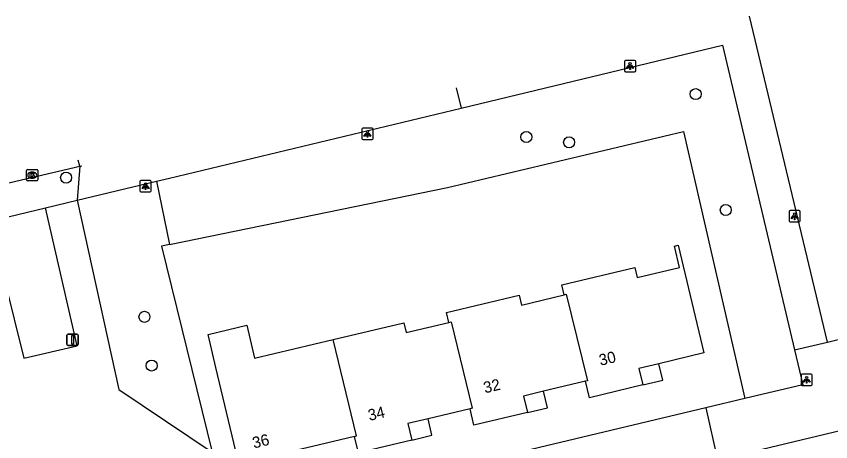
# Model space of a CAD drawing. Extents: x 162026 to 163499, y 387297 to 388169.
# Drawn here: x 163063 to 163135, y 388081.3 to 388118.9 of the extents above; entities that cross this region are included whole.
import ezdxf

# ---------------------------------------------------------------- set-up
doc = ezdxf.new("R2010")
doc.units = 0
for name, color, linetype in [('IMGEO_Boom', 7, 'Continuous'), ('IMGEO_Groenvoorziening', 7, 'Continuous'), ('IMGEO_Kolk', 7, 'Continuous'), ('IMGEO_Lichtpunt', 7, 'Continuous'), ('IMGEO_Pand', 7, 'Continuous'), ('IMGEO_Pand_nummerreeks', 7, 'Continuous'), ('IMGEO_Pand_overbouw', 7, 'Continuous'), ('IMGEO_Rijbaan_lokaal_open', 7, 'Continuous'), ('IMGEO_Verkeersbordpaal', 7, 'Continuous'), ('IMGEO_Voetpad_open', 7, 'Continuous')]:
    doc.layers.add(name, color=color, linetype=linetype)

msp = doc.modelspace()

# ---------------------------------------------------------------- linework, layer by layer
at = {"layer": 'IMGEO_Boom'}
for centre in [(163123.065, 388112.057), (163108.084, 388108.26), (163111.867, 388107.795), (163067.367, 388104.671), (163125.728, 388101.812), (163074.297, 388092.355), (163074.932, 388088.042)]:
    msp.add_circle(centre, 0.489, dxfattribs=at)
at = {"layer": 'IMGEO_Groenvoorziening'}
for points in [[(163076.506, 388098.756), (163101.109, 388103.791), (163121.979, 388108.743), (163127.426, 388085.118)], [(163075.357, 388104.35), (163076.506, 388098.756)], [(163076.506, 388098.756), (163075.809, 388098.613), (163080.276, 388080.394)]]:
    msp.add_lwpolyline(points, dxfattribs=at)
at = {"layer": 'IMGEO_Kolk'}
for p, q in [((163063.868, 388104.462), (163063.868, 388105.314)), ((163063.943, 388105.388), (163064.795, 388105.388)), ((163064.869, 388105.314), (163064.869, 388104.462)), ((163064.379, 388104.608), (163064.354, 388104.608)), ((163064.356, 388105.168), (163064.381, 388105.168)), ((163064.795, 388104.388), (163063.943, 388104.388))]:
    msp.add_line(p, q, dxfattribs=at)
for points in [[(163063.868, 388104.462), (163063.868, 388105.314)], [(163063.943, 388105.388), (163064.795, 388105.388)], [(163064.869, 388105.314), (163064.869, 388104.462)], [(163064.189, 388105.088), (163064.312, 388105.088), (163064.312, 388104.937), (163064.442, 388105.088), (163064.606, 388105.088), (163064.46, 388104.937), (163064.613, 388104.688), (163064.461, 388104.688), (163064.376, 388104.852), (163064.312, 388104.785), (163064.312, 388104.688), (163064.189, 388104.688), (163064.189, 388105.088)], [(163064.795, 388104.388), (163063.943, 388104.388)]]:
    msp.add_lwpolyline(points, dxfattribs=at)
for centre, start, end in [((163063.945, 388105.312), 91.55205, 178.44795), ((163063.945, 388105.312), 91.55205, 178.44795), ((163064.793, 388105.312), 1.55205, 88.44795), ((163064.793, 388105.312), 1.55205, 88.44795), ((163063.945, 388104.464), 181.55205, 268.44795), ((163063.945, 388104.464), 181.55205, 268.44795), ((163064.793, 388104.464), 271.55205, 358.44795), ((163064.793, 388104.464), 271.55205, 358.44795)]:
    msp.add_arc(centre, 0.0765, start, end, dxfattribs=at)
for centre, major_axis, ratio, start_param, end_param in [((163064.355, 388104.888), (-0.387, 0.002), 0.722429, 4.712389, 7.853982), ((163064.38, 388104.888), (-0.39, 0.002), 0.717154, 1.570796, 4.712389)]:
    msp.add_ellipse(centre, major_axis=major_axis, ratio=ratio, start_param=start_param, end_param=end_param, dxfattribs=at)
at = {"layer": 'IMGEO_Lichtpunt'}
for p, q in [((163116.764, 388114.946), (163116.764, 388114.139)), ((163116.764, 388114.946), (163116.764, 388114.139)), ((163117.666, 388115.041), (163116.858, 388115.041)), ((163117.666, 388115.041), (163116.858, 388115.041)), ((163117.76, 388114.139), (163117.76, 388114.946)), ((163117.76, 388114.139), (163117.76, 388114.946)), ((163116.858, 388114.045), (163117.666, 388114.045)), ((163116.858, 388114.045), (163117.666, 388114.045)), ((163093.528, 388108.946), (163093.528, 388108.139)), ((163093.528, 388108.946), (163093.528, 388108.139)), ((163094.43, 388109.041), (163093.622, 388109.041)), ((163094.43, 388109.041), (163093.622, 388109.041)), ((163094.524, 388108.139), (163094.524, 388108.946)), ((163094.524, 388108.139), (163094.524, 388108.946)), ((163093.622, 388108.045), (163094.43, 388108.045)), ((163093.622, 388108.045), (163094.43, 388108.045)), ((163073.894, 388104.317), (163073.894, 388103.51)), ((163073.894, 388104.317), (163073.894, 388103.51)), ((163074.796, 388104.412), (163073.988, 388104.412)), ((163074.796, 388104.412), (163073.988, 388104.412)), ((163074.89, 388103.51), (163074.89, 388104.317)), ((163074.89, 388103.51), (163074.89, 388104.317)), ((163073.988, 388103.416), (163074.796, 388103.416)), ((163073.988, 388103.416), (163074.796, 388103.416)), ((163131.324, 388101.654), (163131.324, 388100.847)), ((163131.324, 388101.654), (163131.324, 388100.847)), ((163132.226, 388101.749), (163131.418, 388101.749)), ((163132.226, 388101.749), (163131.418, 388101.749)), ((163132.32, 388100.847), (163132.32, 388101.654)), ((163132.32, 388100.847), (163132.32, 388101.654)), ((163131.418, 388100.753), (163132.226, 388100.753)), ((163131.418, 388100.753), (163132.226, 388100.753)), ((163132.384, 388087.187), (163132.384, 388086.38)), ((163132.384, 388087.187), (163132.384, 388086.38)), ((163133.286, 388087.282), (163132.478, 388087.282)), ((163133.286, 388087.282), (163132.478, 388087.282)), ((163133.38, 388086.38), (163133.38, 388087.187)), ((163133.38, 388086.38), (163133.38, 388087.187)), ((163132.478, 388086.286), (163133.286, 388086.286)), ((163132.478, 388086.286), (163133.286, 388086.286))]:
    msp.add_line(p, q, dxfattribs=at)
for points in [[(163117.138, 388114.61), (163117.177, 388114.582), (163116.989, 388114.32), (163116.951, 388114.347), (163117.138, 388114.61)], [(163117.24, 388114.562), (163117.287, 388114.562), (163117.287, 388114.24), (163117.24, 388114.24), (163117.24, 388114.562)], [(163117.35, 388114.582), (163117.388, 388114.609), (163117.575, 388114.347), (163117.536, 388114.319), (163117.35, 388114.582)], [(163093.902, 388108.61), (163093.941, 388108.582), (163093.753, 388108.32), (163093.715, 388108.347), (163093.902, 388108.61)], [(163094.004, 388108.562), (163094.051, 388108.562), (163094.051, 388108.24), (163094.004, 388108.24), (163094.004, 388108.562)], [(163094.114, 388108.582), (163094.152, 388108.609), (163094.339, 388108.347), (163094.3, 388108.319), (163094.114, 388108.582)], [(163074.268, 388103.981), (163074.307, 388103.953), (163074.119, 388103.691), (163074.081, 388103.718), (163074.268, 388103.981)], [(163074.37, 388103.933), (163074.417, 388103.933), (163074.417, 388103.611), (163074.37, 388103.611), (163074.37, 388103.933)], [(163074.48, 388103.953), (163074.518, 388103.98), (163074.705, 388103.718), (163074.666, 388103.69), (163074.48, 388103.953)], [(163131.698, 388101.318), (163131.737, 388101.29), (163131.549, 388101.028), (163131.511, 388101.055), (163131.698, 388101.318)], [(163131.8, 388101.27), (163131.847, 388101.27), (163131.847, 388100.948), (163131.8, 388100.948), (163131.8, 388101.27)], [(163131.91, 388101.29), (163131.948, 388101.317), (163132.135, 388101.055), (163132.096, 388101.027), (163131.91, 388101.29)], [(163132.758, 388086.851), (163132.797, 388086.823), (163132.609, 388086.561), (163132.571, 388086.588), (163132.758, 388086.851)], [(163132.86, 388086.803), (163132.907, 388086.803), (163132.907, 388086.481), (163132.86, 388086.481), (163132.86, 388086.803)], [(163132.97, 388086.823), (163133.008, 388086.85), (163133.195, 388086.588), (163133.156, 388086.56), (163132.97, 388086.823)]]:
    msp.add_lwpolyline(points, dxfattribs=at)
for centre in [(163117.263, 388114.744), (163094.027, 388108.744), (163074.393, 388104.115), (163131.823, 388101.452), (163132.883, 388086.985)]:
    msp.add_circle(centre, 0.0994, dxfattribs=at)
for centre, start, end in [((163116.858, 388114.946), 90, 180), ((163116.858, 388114.946), 90, 180), ((163117.666, 388114.946), 0, 90), ((163117.666, 388114.946), 0, 90), ((163116.858, 388114.139), 180, 270), ((163116.858, 388114.139), 180, 270), ((163117.666, 388114.139), 270, 0), ((163117.666, 388114.139), 270, 360), ((163093.622, 388108.946), 90, 180), ((163093.622, 388108.946), 90, 180), ((163094.43, 388108.946), 0, 90), ((163094.43, 388108.946), 0, 90), ((163093.622, 388108.139), 180, 270), ((163093.622, 388108.139), 180, 270), ((163094.43, 388108.139), 270, 0), ((163094.43, 388108.139), 270, 360), ((163073.988, 388104.317), 90, 180), ((163073.988, 388104.317), 90, 180), ((163074.796, 388104.317), 0, 90), ((163074.796, 388104.317), 0, 90), ((163073.988, 388103.51), 180, 270), ((163073.988, 388103.51), 180, 270), ((163074.796, 388103.51), 270, 0), ((163074.796, 388103.51), 270, 360), ((163131.418, 388101.654), 90, 180), ((163131.418, 388101.654), 90, 180), ((163132.226, 388101.654), 0, 90), ((163132.226, 388101.654), 0, 90), ((163131.418, 388100.847), 180, 270), ((163131.418, 388100.847), 180, 270), ((163132.226, 388100.847), 270, 0), ((163132.226, 388100.847), 270, 360), ((163132.478, 388087.187), 90, 180), ((163132.478, 388087.187), 90, 180), ((163133.286, 388087.187), 0, 90), ((163133.286, 388087.187), 0, 90), ((163132.478, 388086.38), 180, 270), ((163132.478, 388086.38), 180, 270), ((163133.286, 388086.38), 270, 0), ((163133.286, 388086.38), 270, 360)]:
    msp.add_arc(centre, 0.0946, start, end, dxfattribs=at)
at = {"layer": 'IMGEO_Pand'}
for points in [[(163111.429, 388094.297), (163111.22, 388095.172), (163117.679, 388096.714), (163117.888, 388095.839), (163121.637, 388096.732), (163121.187, 388098.615), (163121.513, 388098.693), (163123.789, 388089.156), (163119.809, 388088.206), (163118.041, 388087.784), (163118.389, 388086.324), (163113.661, 388085.195), (163113.313, 388086.655)], [(163101.216, 388091.859), (163101.007, 388092.734), (163107.446, 388094.271), (163107.655, 388093.396), (163111.429, 388094.297)], [(163111.429, 388094.297), (163111.619, 388094.353), (163113.496, 388086.706), (163113.313, 388086.655)], [(163092.878, 388081.777), (163089.166, 388080.892), (163087.382, 388080.466), (163087.73, 388079.006), (163083.003, 388077.877), (163080.619, 388087.867), (163079.923, 388090.785), (163083.347, 388091.603), (163084.043, 388088.685), (163090.997, 388090.345)], [(163090.997, 388090.345), (163097.233, 388091.833), (163097.442, 388090.958), (163101.216, 388091.859)], [(163101.216, 388091.859), (163101.421, 388091.908), (163103.3, 388084.274), (163103.1, 388084.217)], [(163092.878, 388081.777), (163093.071, 388081.824), (163090.997, 388090.345)], [(163113.313, 388086.655), (163109.606, 388085.77), (163107.828, 388085.346), (163108.176, 388083.886), (163103.448, 388082.757), (163103.1, 388084.217)], [(163103.1, 388084.217), (163099.386, 388083.331), (163097.605, 388082.906), (163097.953, 388081.446), (163093.226, 388080.317), (163092.878, 388081.777)]]:
    msp.add_lwpolyline(points, dxfattribs=at)
at = {"layer": 'IMGEO_Pand_overbouw'}
for points in [[(163119.809, 388088.206), (163118.041, 388087.784), (163118.389, 388086.324), (163120.157, 388086.746)], [(163109.606, 388085.77), (163107.828, 388085.346), (163108.176, 388083.886), (163109.954, 388084.311)], [(163099.386, 388083.331), (163097.605, 388082.906), (163097.953, 388081.446), (163099.735, 388081.872)]]:
    msp.add_lwpolyline(points, close=True, dxfattribs=at)
at = {"layer": 'IMGEO_Rijbaan_lokaal_open'}
for points in [[(163068.586, 388105.683), (163068.422, 388106.205)], [(163040.533, 388098.936), (163051.814, 388101.754), (163068.586, 388105.683)], [(163068.586, 388105.683), (163068.765, 388105.728)]]:
    msp.add_lwpolyline(points, dxfattribs=at)
at = {"layer": 'IMGEO_Verkeersbordpaal'}
for p, q in [((163067.538, 388090.823), (163068.328, 388090.823)), ((163068.328, 388090.823), (163067.538, 388090.823)), ((163067.438, 388089.923), (163067.438, 388090.723)), ((163067.438, 388090.723), (163067.438, 388089.923)), ((163068.428, 388090.723), (163068.428, 388089.923)), ((163068.428, 388089.923), (163068.428, 388090.723)), ((163068.328, 388089.823), (163067.538, 388089.823)), ((163067.538, 388089.823), (163068.328, 388089.823))]:
    msp.add_line(p, q, dxfattribs=at)
msp.add_lwpolyline([(163067.858, 388090.698), (163068.008, 388090.698), (163068.008, 388089.948), (163067.858, 388089.948), (163067.858, 388090.698)], dxfattribs=at)
for centre, start, end in [((163067.538, 388090.723), 90, 180), ((163067.538, 388090.723), 90, 180), ((163068.328, 388090.723), 0, 90), ((163068.328, 388090.723), 360, 90), ((163067.538, 388089.923), 180, 270), ((163067.538, 388089.923), 180, 270), ((163068.328, 388089.923), 270, 0), ((163068.328, 388089.923), 270, 0)]:
    msp.add_arc(centre, 0.1, start, end, dxfattribs=at)
at = {"layer": 'IMGEO_Voetpad_open'}
for points in [[(163134.721, 388090.11), (163127.828, 388118.945)], [(163102.303, 388110.829), (163125.447, 388116.394), (163131.818, 388089.424)], [(163101.873, 388112.601), (163102.303, 388110.829)], [(163075.357, 388104.35), (163076.525, 388104.631), (163102.303, 388110.829)], [(163068.586, 388105.683), (163068.346, 388102.664)], [(163068.346, 388102.664), (163075.357, 388104.35)], [(163065.529, 388101.987), (163068.346, 388102.664)], [(163068.346, 388102.664), (163072.032, 388085.933), (163080.276, 388080.394)], [(163041.159, 388096.127), (163065.529, 388101.987)], [(163043.07, 388076.455), (163048.942, 388077.915), (163045.777, 388091.435), (163061.939, 388095.471), (163063.61, 388088.698), (163068.341, 388089.789), (163065.529, 388101.987)], [(163134.721, 388090.11), (163168.855, 388098.541)], [(163124.989, 388079.691), (163130.309, 388080.957), (163170.568, 388090.602)], [(163131.818, 388089.424), (163134.721, 388090.11)], [(163131.818, 388089.424), (163132.55, 388086.326), (163127.426, 388085.118)], [(163127.426, 388085.118), (163123.975, 388084.295)], [(163123.975, 388084.295), (163081.552, 388074.182)], [(163123.975, 388084.295), (163124.989, 388079.691)]]:
    msp.add_lwpolyline(points, dxfattribs=at)

# ---------------------------------------------------------------- texts
at = {"layer": 'IMGEO_Pand_nummerreeks'}
for s, p in [('30', (163114.639, 388088.019)), ('32', (163104.42, 388085.58)), ('34', (163094.201, 388083.141)), ('36', (163083.978, 388080.701))]:
    msp.add_text(s, height=1, rotation=13.43013, dxfattribs=at).set_placement(p)

doc.saveas('drawing.dxf')
